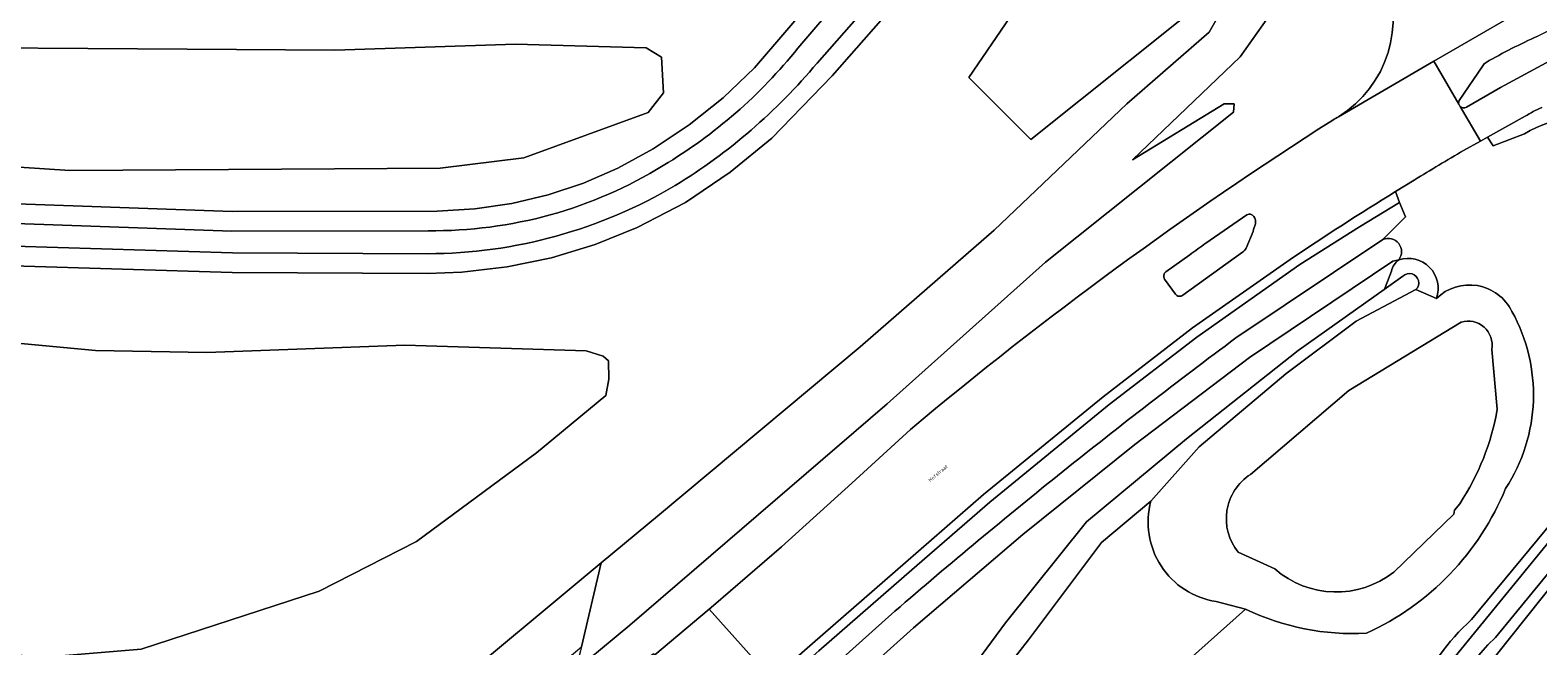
# Model space of a CAD drawing. Header units: metres. Extents: x 197700 to 204338, y 317132 to 325229.
# Tile 974 of 1056: x 199047 to 199200, y 320785 to 320847. Entities that reach past the tile are written whole.
import ezdxf
from ezdxf.enums import TextEntityAlignment as Align

# ---------------------------------------------------------------- set-up
doc = ezdxf.new("R2010")
doc.units = ezdxf.units.M
for name, color, linetype, lineweight in [('B-WE-GR-BEPLANTING_CULTUUR_BODEMBEDEKKER-GV', 90, 'Continuous', 18), ('B-WE-GR-GROENVOORZIENING-GV', 80, 'Continuous', 18), ('B-WE-OG-TERREIN_CULTUURSCHEIDING-GV', 7, 'Continuous', 18), ('B-WE-OG-TOPOGRAFIE-T18', 10, 'Continuous', 18), ('B-WE-VH-VERHARDING_ASFALT-GV', 252, 'Continuous', 18), ('B-WE-VH-VERHARDING_BETONSTRAATSTEEN-GV', 252, 'Continuous', 18), ('B-WE-VH-VERHARDING_HALFVERHARDING-GV', 252, 'Continuous', 18)]:
    doc.layers.add(name, color=color, linetype=linetype, lineweight=lineweight)
doc.styles.add('NLCS-ISO-M200-T18', font='NLCS-ISO.ttf', dxfattribs={"height": 0.36})

msp = doc.modelspace()

# ---------------------------------------------------------------- linework, layer by layer
at = {"layer": 'B-WE-GR-BEPLANTING_CULTUUR_BODEMBEDEKKER-GV'}
for points in [[(199142.656, 320884.652), (199142.517, 320884.896), (199141.256, 320883.143), (199141.989, 320881.973), (199143.356, 320880.371), (199148.603, 320875.816), (199120.843, 320843.441), (199117.654, 320840.394), (199114.205, 320837.643), (199110.525, 320835.211), (199106.954, 320833.239), (199103.468, 320831.716), (199099.861, 320830.51), (199096.16, 320829.631), (199092.395, 320829.087), (199088.597, 320828.881), (199067.739, 320828.835), (199045.844, 320829.6), (199036.326, 320830.676), (199011.113, 320836.611), (199006.101, 320838.301), (199001, 320840.522), (199000.021, 320841.108)], [(199125.259, 320845.45), (199151.326, 320875.923), (199151.386, 320876.047), (199146.926, 320879.92)], [(199045.714, 320827.603), (199067.706, 320826.835), (199087.656, 320826.882)]]:
    msp.add_lwpolyline(points, dxfattribs=at)
for points in [[(199111.563, 320833.502, 0.0892218), (199125.259, 320845.45)], [(199087.656, 320826.882, 0.1420572), (199111.563, 320833.502)]]:
    msp.add_lwpolyline(points, format="xyb", dxfattribs=at)
at = {"layer": 'B-WE-GR-GROENVOORZIENING-GV'}
for points in [[(199045.458, 320823.322), (199067.75, 320822.615), (199087.638, 320822.536), (199091.1, 320822.664), (199095.691, 320823.195), (199100.216, 320824.134), (199104.64, 320825.473), (199108.925, 320827.203), (199113.82, 320829.761), (199118.352, 320832.827), (199122.592, 320836.286), (199128.737, 320842.626), (199155.199, 320872.735), (199171.932, 320858.237), (199172.46, 320860.515), (199169.378, 320863.186), (199156.496, 320874.258)], [(199153.699, 320874.045), (199127.208, 320843.916)], [(199088.819, 320779.422), (199105.254, 320793.097), (199111.171, 320798.021), (199131.591, 320815.089), (199145.218, 320826.935), (199158.689, 320839.79), (199167.063, 320847.047), (199170.926, 320853.891), (199171.932, 320858.237), (199155.199, 320872.735), (199128.737, 320842.626), (199122.592, 320836.286), (199118.352, 320832.827), (199113.82, 320829.761), (199108.925, 320827.203), (199104.64, 320825.473), (199100.216, 320824.134), (199095.691, 320823.195), (199091.1, 320822.664), (199087.638, 320822.536), (199067.75, 320822.615), (199045.458, 320823.322)], [(199176.949, 320856.625), (199175.972, 320857.471), (199174.259, 320850.241), (199170.197, 320844.558), (199159.276, 320834.083), (199168.6, 320839.794), (199169.6, 320839.79), (199169.526, 320838.943), (199150.432, 320823.683), (199134.314, 320809.286), (199108.15, 320786.784), (199102.603, 320782.163), (199101.863, 320779.389), (199099.167, 320779.3), (199096.813, 320779.223), (199094.762, 320777.514), (199085.225, 320769.58), (199074.783, 320761.415), (199072.093, 320759.955), (199066.874, 320757.58), (199055.301, 320754.378), (199052.907, 320753.799), (199056.166, 320747.272), (199056.624, 320746.355)], [(198977.103, 320851.247), (199000, 320825.642), (199004.423, 320820.696), (199005.38, 320820.626), (199019.151, 320819.376), (199040.471, 320815.942), (199053.843, 320814.716), (199065.148, 320814.484), (199085.302, 320815.245), (199103.738, 320814.677), (199105.464, 320814.12), (199105.993, 320813.651), (199106.029, 320811.798), (199105.74, 320810.142), (199098.674, 320804.285), (199086.474, 320795.269), (199076.599, 320790.223), (199058.49, 320784.32), (199049.963, 320783.633), (199044.601, 320783.742), (199037.55, 320786.682), (199029.464, 320792.693), (199037.9, 320783.26), (199039.71, 320778.525)], [(199199.171, 320838.51), (199195.364, 320836.395)], [(199191.772, 320783.213), (199220.555, 320818.468), (199220.672, 320818.342), (199222.142, 320819.664), (199218.194, 320823.873), (199221.215, 320826.856), (199219.355, 320828.846), (199218.781, 320828.33), (199217.65, 320829.517), (199217.668, 320830.642), (199212.201, 320836.49)], [(199199.107, 320836.714), (199195.949, 320835.509), (199195.364, 320836.395), (199194.63, 320835.987), (199192.934, 320835.045)], [(199195.364, 320836.395), (199195.949, 320835.509), (199199.107, 320836.714)], [(199212.137, 320834.694), (199219.464, 320826.856), (199216.443, 320823.873), (199220.434, 320819.618), (199193.72, 320787.352)], [(199193.72, 320787.352), (199220.434, 320819.618), (199216.443, 320823.873), (199219.464, 320826.856), (199212.137, 320834.694)], [(199187.908, 320832.031), (199186.948, 320831.443), (199185.99, 320830.852), (199186.427, 320829.749)], [(199184.729, 320825.977), (199187.007, 320828.287), (199186.427, 320829.749), (199182.334, 320827.287), (199176.288, 320823.448), (199165.812, 320816.071), (199156.91, 320809.211), (199144.754, 320799.292), (199136.847, 320792.404), (199127.384, 320784.162), (199119.655, 320777.315), (199112.563, 320770.935), (199110.928, 320769.474), (199114.043, 320769.281), (199135.115, 320788.204)], [(199127.384, 320784.162), (199136.847, 320792.404), (199144.754, 320799.292), (199156.91, 320809.211), (199165.812, 320816.071), (199176.288, 320823.448), (199182.334, 320827.287), (199186.427, 320829.749), (199185.99, 320830.852)], [(199186.427, 320829.749), (199187.007, 320828.287), (199184.729, 320825.977)], [(199087.631, 320824.536), (199067.786, 320824.615), (199045.573, 320825.319)], [(199169.79, 320815.986), (199184.729, 320825.977)], [(199184.729, 320825.977), (199169.79, 320815.986)], [(199186.336, 320823.92), (199185.735, 320823.767), (199171.171, 320813.982), (199159.521, 320805.145), (199148.125, 320795.983), (199136.991, 320786.505), (199117.571, 320769.064), (199117.57, 320769.063), (199130.499, 320768.265)], [(199117.571, 320769.064), (199136.991, 320786.505), (199148.125, 320795.983), (199159.521, 320805.145), (199171.171, 320813.982), (199185.735, 320823.767), (199186.336, 320823.92)], [(199175.28, 320823.962), (199165.368, 320816.991), (199156.289, 320809.995), (199144.109, 320800.057), (199136.19, 320793.158), (199126.724, 320784.913), (199122.612, 320781.271)], [(199130.499, 320768.265), (199138.401, 320776.219), (199146.362, 320787.003), (199154.603, 320797.289), (199164.772, 320805.72), (199176.112, 320814.7), (199184.852, 320820.893), (199184.96, 320821.105), (199185.606, 320822.759)], [(199185.606, 320822.759), (199184.96, 320821.105), (199184.852, 320820.893), (199186.765, 320822.251)], [(199186.765, 320822.251), (199184.852, 320820.893)], [(199184.852, 320820.893), (199176.112, 320814.7), (199164.772, 320805.72), (199154.603, 320797.289), (199146.362, 320787.003), (199138.401, 320776.219), (199130.499, 320768.265), (199127.17, 320764.914), (199112.784, 320751.753), (199109.305, 320748.446), (199098.786, 320738.448), (199082.066, 320720.568), (199099.221, 320735.317), (199116.385, 320751.267), (199128.628, 320763.067), (199140.319, 320774.567), (199148.696, 320785.269), (199156.104, 320795.181), (199161.147, 320799.382), (199166.04, 320804.911), (199174.859, 320812.327), (199182.022, 320817.694), (199188.085, 320820.89)], [(199190.163, 320819.996), (199188.085, 320820.89), (199182.022, 320817.694), (199174.859, 320812.327), (199166.04, 320804.911), (199161.147, 320799.382)], [(199188.085, 320820.89), (199190.163, 320819.996)], [(199192.667, 320817.592), (199181.246, 320810.649), (199171.253, 320802.106)], [(199171.253, 320802.106), (199181.246, 320810.649), (199192.667, 320817.592)], [(199191.761, 320778.085), (199202.36, 320791.424), (199223.241, 320817.031), (199241.662, 320797.389), (199240.436, 320796.277), (199244.506, 320791.956), (199245.706, 320793.068), (199257.909, 320780.048), (199258.648, 320780.722), (199245.775, 320794.457), (199245.672, 320794.416), (199245.68, 320794.407), (199244.554, 320793.364), (199241.863, 320796.221), (199243.035, 320797.291), (199243.039, 320797.287), (199243.087, 320797.331), (199223.359, 320818.367), (199221.927, 320816.99), (199221.971, 320816.942), (199196.18, 320785.539)], [(199196.352, 320808.722), (199195.789, 320814.814)], [(199195.789, 320814.814), (199196.352, 320808.722)], [(199116.233, 320788.401), (199116.661, 320788.761), (199123.588, 320794.746), (199130.72, 320801.213), (199136.697, 320806.681)], [(199185.836, 320792.169), (199191.951, 320798.064), (199192.016, 320798.477), (199192.54, 320799.128)], [(199192.54, 320799.128), (199192.016, 320798.477), (199191.951, 320798.064), (199185.836, 320792.169)], [(199170.024, 320794.205), (199173.727, 320792.507)], [(199173.727, 320792.507), (199170.024, 320794.205)], [(199069.559, 320753.177), (199074.106, 320756.72), (199074.333, 320756.456), (199086.016, 320765.557), (199098.306, 320775.136), (199101.441, 320777.667), (199104.587, 320780.045), (199107.898, 320782.106), (199110.617, 320783.86), (199110.717, 320783.76), (199116.233, 320788.401)], [(199170.768, 320788.412), (199141.944, 320762.688), (199145.009, 320762.532), (199145.658, 320759.937), (199142.416, 320756.855), (199139.174, 320751.178), (199131.88, 320744.041), (199120.533, 320732.201), (199111.456, 320723.117), (199105.62, 320711.439), (199103.513, 320711.763), (199102.055, 320708.845), (199126.302, 320673.242), (199139.01, 320657.78), (199147.691, 320650.018)], [(199135.115, 320788.204), (199114.043, 320769.281), (199117.571, 320769.064)], [(199167.765, 320789.175), (199170.768, 320788.412)]]:
    msp.add_lwpolyline(points, dxfattribs=at)
for points in [[(199142.644, 320842.442), (199148.933, 320836.149), (199168.944, 320852.166), (199156.08, 320862.177)], [(199142.644, 320842.442), (199156.08, 320862.177), (199168.944, 320852.166), (199148.933, 320836.149)], [(199102.603, 320782.163), (199108.15, 320786.784), (199134.314, 320809.286), (199150.432, 320823.683), (199169.526, 320838.943), (199169.6, 320839.79), (199168.6, 320839.794), (199159.276, 320834.083), (199170.197, 320844.558), (199174.259, 320850.241), (199175.972, 320857.471), (199172.46, 320860.515), (199171.932, 320858.237), (199170.926, 320853.891), (199167.063, 320847.047), (199158.689, 320839.79), (199145.218, 320826.935), (199131.591, 320815.089), (199111.171, 320798.021), (199105.254, 320793.097), (199103.25, 320784.588), (199103.14, 320784.177)], [(199012.887, 320842.798), (199012.956, 320840.064), (199014.127, 320838.954), (199018.318, 320838.099), (199024.071, 320836.321), (199037.806, 320833.871), (199051.231, 320833.015), (199088.88, 320833.238), (199097.39, 320834.293), (199110.026, 320838.901), (199111.596, 320840.892), (199111.397, 320844.515), (199109.821, 320845.473), (199096.541, 320845.85), (199078.18, 320845.236), (199063.16, 320845.349), (199032.811, 320845.531), (199017.397, 320845.227), (199013.187, 320844.52)], [(199004.423, 320820.696), (199029.464, 320792.693), (199037.55, 320786.682), (199044.601, 320783.742), (199049.963, 320783.633), (199058.49, 320784.32), (199076.599, 320790.223), (199086.474, 320795.269), (199098.674, 320804.285), (199105.74, 320810.142), (199106.029, 320811.798), (199105.993, 320813.651), (199105.464, 320814.12), (199103.738, 320814.677), (199085.302, 320815.245), (199065.148, 320814.484), (199053.843, 320814.716), (199040.471, 320815.942), (199019.151, 320819.376), (199005.38, 320820.626)]]:
    msp.add_lwpolyline(points, close=True, dxfattribs=at)
for points in [[(199180.217, 320838.467, 0.3743683), (199184.751, 320853.207)], [(199127.208, 320843.916, -0.0809685), (199112.787, 320831.474)], [(199200.875, 320839.39, 0.0480389), (199199.171, 320838.51)], [(199136.697, 320806.681, -0.0324669), (199179.622, 320838.121)], [(199179.622, 320838.121, 0.0136995), (199180.217, 320838.467)], [(199199.107, 320836.714, -0.2847953), (199209.553, 320836.909)], [(199209.553, 320836.909, 0.2847953), (199199.107, 320836.714)], [(199192.934, 320835.045, 0.0039799), (199187.908, 320832.031)], [(199112.787, 320831.474, -0.1336538), (199087.631, 320824.536)], [(199185.99, 320830.852, 0.0086247), (199175.28, 320823.962)], [(199186.336, 320823.92, 0.7795832), (199184.729, 320825.977)], [(199184.729, 320825.977, -0.7795832), (199186.336, 320823.92)], [(199186.336, 320823.92, 0.2011834), (199185.606, 320822.759)], [(199185.606, 320822.759, -0.2011834), (199186.336, 320823.92)], [(199190.163, 320819.996, 0.6235399), (199186.336, 320823.92)], [(199186.336, 320823.92, -0.6235399), (199190.163, 320819.996)], [(199186.765, 320822.251, -1.0037529), (199188.085, 320820.89)], [(199188.085, 320820.89, 1.0037529), (199186.765, 320822.251)], [(199197.842, 320818.675, 0.5096556), (199190.163, 320819.996)], [(199190.163, 320819.996, -0.5096556), (199197.842, 320818.675)], [(199195.789, 320814.814, 0.5627757), (199192.667, 320817.592)], [(199192.667, 320817.592, -0.5627757), (199195.789, 320814.814)], [(199197.204, 320800.682, 0.2774373), (199197.842, 320818.675)], [(199197.842, 320818.675, -0.2774373), (199197.204, 320800.682)], [(199152.196, 320802.4, -0.0089801), (199169.79, 320815.986)], [(199169.79, 320815.986, 0.0089801), (199152.196, 320802.4)], [(199192.54, 320799.128, 0.1025293), (199196.352, 320808.722)], [(199196.352, 320808.722, -0.1025293), (199192.54, 320799.128)], [(199135.115, 320788.204, -0.0089874), (199152.196, 320802.4)], [(199152.196, 320802.4, 0.0089874), (199135.115, 320788.204)], [(199171.253, 320802.106, 0.4483069), (199170.024, 320794.205)], [(199170.024, 320794.205, -0.4483069), (199171.253, 320802.106)], [(199183.049, 320785.947, 0.1902442), (199197.204, 320800.682)], [(199197.204, 320800.682, -0.1902442), (199183.049, 320785.947)], [(199161.147, 320799.382, 0.44759), (199167.765, 320789.175)], [(199173.727, 320792.507, 0.3608817), (199185.836, 320792.169)], [(199185.836, 320792.169, -0.3608817), (199173.727, 320792.507)], [(199170.768, 320788.412, 0.1257867), (199183.049, 320785.947)], [(199183.049, 320785.947, -0.1257867), (199170.768, 320788.412)], [(199193.72, 320787.352, 0.1949277), (199185.669, 320770.18)], [(199185.669, 320770.18, -0.1949277), (199193.72, 320787.352)], [(199196.18, 320785.539, 0.1789409), (199188.703, 320770.249)]]:
    msp.add_lwpolyline(points, format="xyb", dxfattribs=at)
at = {"layer": 'B-WE-OG-TERREIN_CULTUURSCHEIDING-GV'}
for points in [[(199045.844, 320829.6), (199067.739, 320828.835), (199088.597, 320828.881), (199092.395, 320829.087), (199096.16, 320829.631), (199099.861, 320830.51), (199103.468, 320831.716), (199106.954, 320833.239), (199110.525, 320835.211), (199114.205, 320837.643), (199117.654, 320840.394), (199120.843, 320843.441), (199148.603, 320875.816), (199143.356, 320880.371), (199141.989, 320881.973), (199141.256, 320883.143), (199117.922, 320850.712), (199081.741, 320850.44), (199009.062, 320850.24)], [(199203.549, 320739.073), (199205.209, 320737.335), (199228.775, 320756.414), (199257.553, 320779.715), (199258.648, 320780.722), (199257.909, 320780.048), (199245.706, 320793.068), (199244.506, 320791.956), (199240.436, 320796.277), (199241.662, 320797.389), (199223.241, 320817.031), (199202.36, 320791.424), (199191.761, 320778.085)], [(199161.147, 320799.382), (199156.104, 320795.181), (199148.696, 320785.269), (199140.319, 320774.567)], [(199141.944, 320762.688), (199170.768, 320788.412), (199167.765, 320789.175)]]:
    msp.add_lwpolyline(points, dxfattribs=at)
for points in [[(199012.887, 320842.798), (199013.187, 320844.52), (199017.397, 320845.227), (199032.811, 320845.531), (199063.16, 320845.349), (199078.18, 320845.236), (199096.541, 320845.85), (199109.821, 320845.473), (199111.397, 320844.515), (199111.596, 320840.892), (199110.026, 320838.901), (199097.39, 320834.293), (199088.88, 320833.238), (199051.231, 320833.015), (199037.806, 320833.871), (199024.071, 320836.321), (199018.318, 320838.099), (199014.127, 320838.954), (199012.956, 320840.064)], [(199088.307, 320778.944), (199096.813, 320779.223), (199103.25, 320784.588), (199105.254, 320793.097), (199088.819, 320779.422)]]:
    msp.add_lwpolyline(points, close=True, dxfattribs=at)
msp.add_lwpolyline([(199167.765, 320789.175, -0.44759), (199161.147, 320799.382)], format="xyb", dxfattribs=at)
at = {"layer": 'B-WE-VH-VERHARDING_ASFALT-GV'}
for points in [[(199127.208, 320843.916), (199153.699, 320874.045), (199151.326, 320875.923), (199125.259, 320845.45)], [(199208.307, 320854.116), (199204.227, 320852.183), (199202.006, 320851.126), (199189.916, 320844.102), (199192.442, 320839.753)], [(199189.916, 320844.102), (199202.006, 320851.126)], [(199206.794, 320846.925), (199206.783, 320846.919), (199204.631, 320845.758), (199196.688, 320841.442), (199193.208, 320839.426)], [(199180.217, 320838.467), (199189.916, 320844.102)], [(199192.442, 320839.753), (199189.916, 320844.102), (199180.217, 320838.467)], [(199192.487, 320840.132), (199194.892, 320843.643)], [(199192.584, 320839.509), (199194.63, 320835.987), (199195.364, 320836.395), (199199.171, 320838.51)], [(199192.934, 320835.045), (199194.63, 320835.987), (199192.584, 320839.509)], [(199185.99, 320830.852), (199186.948, 320831.443), (199187.908, 320832.031)], [(199166.733, 320825.622), (199170.898, 320828.488)], [(199087.656, 320826.882), (199067.706, 320826.835), (199045.714, 320827.603)], [(199171.545, 320826.796), (199170.809, 320825.117)], [(199045.573, 320825.319), (199067.786, 320824.615), (199087.631, 320824.536)], [(199130.72, 320801.213), (199123.588, 320794.746), (199116.661, 320788.761), (199116.233, 320788.401), (199122.612, 320781.271), (199126.724, 320784.913), (199136.19, 320793.158), (199144.109, 320800.057), (199156.289, 320809.995), (199165.368, 320816.991), (199175.28, 320823.962)], [(199162.666, 320822.711), (199165.112, 320824.438)], [(199170.446, 320824.683), (199164.385, 320820.329)], [(199163.634, 320820.426), (199162.527, 320821.953)], [(199136.697, 320806.681), (199130.72, 320801.213)], [(199116.233, 320788.401), (199110.717, 320783.76), (199110.617, 320783.86), (199107.898, 320782.106), (199104.587, 320780.045), (199101.441, 320777.667), (199098.306, 320775.136), (199086.016, 320765.557), (199074.333, 320756.456), (199071.064, 320753.889), (199073.451, 320750.794), (199073.624, 320750.563), (199066.088, 320744.698), (199064.285, 320743.374), (199062.105, 320741.815)], [(199078.377, 320746.6), (199079.773, 320747.8), (199082.31, 320744.848), (199083.523, 320746.094), (199088.281, 320750.391), (199095.189, 320756.672), (199103.459, 320764.138), (199111.895, 320771.679), (199118.989, 320778.061), (199122.612, 320781.271), (199116.233, 320788.401)]]:
    msp.add_lwpolyline(points, dxfattribs=at)
for points in [[(199184.751, 320853.207, -0.3743683), (199180.217, 320838.467)], [(199195.216, 320843.984, -0.0247001), (199200.476, 320846.667)], [(199125.259, 320845.45, -0.0892218), (199111.563, 320833.502)], [(199112.787, 320831.474, 0.0809685), (199127.208, 320843.916)], [(199194.892, 320843.643, -0.1337119), (199195.216, 320843.984)], [(199192.442, 320839.753, -0.1875116), (199192.487, 320840.132)], [(199192.584, 320839.509, -0.1336033), (199192.442, 320839.753)], [(199193.208, 320839.426, -0.3318286), (199192.584, 320839.509)], [(199199.171, 320838.51, -0.0480389), (199200.875, 320839.39)], [(199179.622, 320838.121, 0.0324669), (199136.697, 320806.681)], [(199180.217, 320838.467, -0.0136995), (199179.622, 320838.121)], [(199187.908, 320832.031, -0.0039799), (199192.934, 320835.045)], [(199111.563, 320833.502, -0.1420572), (199087.656, 320826.882)], [(199087.631, 320824.536, 0.1336538), (199112.787, 320831.474)], [(199175.28, 320823.962, -0.0086247), (199185.99, 320830.852)], [(199170.898, 320828.488, -0.3977899), (199171.598, 320828.331)], [(199171.598, 320828.331, -0.1685601), (199171.785, 320827.565)], [(199171.785, 320827.565, 0.0704305), (199171.545, 320826.796)], [(199165.112, 320824.438, 0.0028614), (199166.733, 320825.622)], [(199170.809, 320825.117, -0.1692716), (199170.446, 320824.683)], [(199162.527, 320821.953, -0.3901041), (199162.666, 320822.711)], [(199164.385, 320820.329, -0.443407), (199163.634, 320820.426)]]:
    msp.add_lwpolyline(points, format="xyb", dxfattribs=at)
at = {"layer": 'B-WE-VH-VERHARDING_BETONSTRAATSTEEN-GV'}
for points in [[(199193.208, 320839.426), (199196.688, 320841.442), (199204.631, 320845.758), (199203.498, 320848.143), (199200.476, 320846.667)], [(199194.892, 320843.643), (199192.487, 320840.132)], [(199170.898, 320828.488), (199166.733, 320825.622)], [(199170.809, 320825.117), (199171.545, 320826.796)], [(199165.112, 320824.438), (199162.666, 320822.711)], [(199164.385, 320820.329), (199170.446, 320824.683)], [(199162.527, 320821.953), (199163.634, 320820.426)]]:
    msp.add_lwpolyline(points, dxfattribs=at)
for points in [[(199200.476, 320846.667, 0.0247001), (199195.216, 320843.984)], [(199195.216, 320843.984, 0.1337119), (199194.892, 320843.643)], [(199192.487, 320840.132, 0.1875116), (199192.442, 320839.753)], [(199192.442, 320839.753, 0.1336033), (199192.584, 320839.509)], [(199192.584, 320839.509, 0.3318286), (199193.208, 320839.426)], [(199171.598, 320828.331, 0.3977899), (199170.898, 320828.488)], [(199171.785, 320827.565, 0.1685601), (199171.598, 320828.331)], [(199171.545, 320826.796, -0.0704305), (199171.785, 320827.565)], [(199166.733, 320825.622, -0.0028614), (199165.112, 320824.438)], [(199170.446, 320824.683, 0.1692716), (199170.809, 320825.117)], [(199162.666, 320822.711, 0.3901041), (199162.527, 320821.953)], [(199163.634, 320820.426, 0.443407), (199164.385, 320820.329)]]:
    msp.add_lwpolyline(points, format="xyb", dxfattribs=at)
at = {"layer": 'B-WE-VH-VERHARDING_HALFVERHARDING-GV'}
msp.add_lwpolyline([(199196.18, 320785.539), (199221.971, 320816.942), (199221.927, 320816.99), (199220.672, 320818.342), (199220.555, 320818.468), (199191.772, 320783.213)], dxfattribs=at)
msp.add_lwpolyline([(199188.703, 320770.249, -0.1789409), (199196.18, 320785.539)], format="xyb", dxfattribs=at)

# ---------------------------------------------------------------- texts
at = {"layer": 'B-WE-OG-TOPOGRAFIE-T18', "style": 'NLCS-ISO-M200-T18'}
msp.add_text('Hofstraat', height=0.36, rotation=39.9, dxfattribs=at).set_placement((199139.504, 320802.223), align=Align.MIDDLE)

doc.saveas('drawing.dxf')
